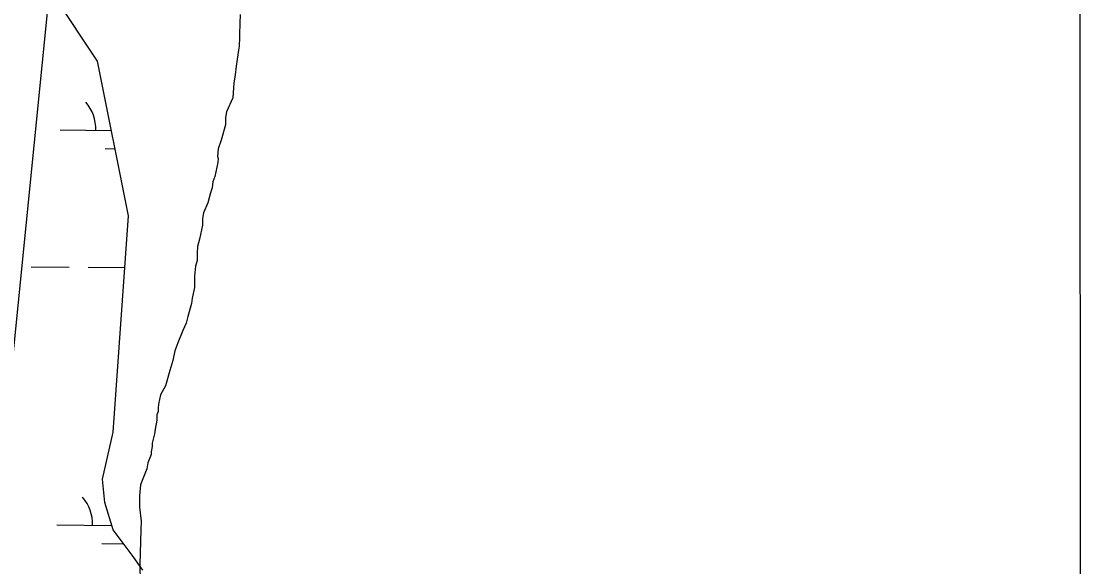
# Model space of a CAD drawing. Extents: x 3271442 to 3309282, y 752266 to 777610.
# Drawn here: x 3306164 to 3307057, y 758449 to 758908 of the extents above; entities that cross this region are included whole.
import ezdxf

# ---------------------------------------------------------------- set-up
doc = ezdxf.new("R2010")
doc.units = 0
for name, color, linetype in [('V-GRID-FRAM', 7, 'Continuous'), ('V-SITE-VEGE', 7, 'Continuous'), ('V-UTIL-LINE', 7, 'Continuous'), ('V-WETL-SWMP', 7, 'Continuous')]:
    doc.layers.add(name, color=color, linetype=linetype)

msp = doc.modelspace()

# ---------------------------------------------------------------- linework, layer by layer
at = {"layer": 'V-GRID-FRAM'}
msp.add_lwpolyline([(3275591.3, 775827.44), (3307043.48, 775836.59), (3307056.71, 757650.81), (3275588.66, 757641.66), (3275591.3, 775827.44)], dxfattribs=at)
at = {"layer": 'V-SITE-VEGE'}
for p, q in [((3306348.51, 758913.98), (3306348.34, 758906.72)), ((3306348.34, 758906.72), (3306348.12, 758897.22)), ((3306348.02, 758893.31), (3306347.9, 758888.28)), ((3306348.12, 758897.22), (3306348.02, 758893.31)), ((3306347.23, 758883.83), (3306345.24, 758870.46)), ((3306347.87, 758887.16), (3306347.23, 758883.83)), ((3306347.9, 758888.28), (3306347.87, 758887.16)), ((3306345.24, 758870.46), (3306344.5, 758863.21)), ((3306343.22, 758855.97), (3306343.12, 758852.06)), ((3306344.5, 758863.21), (3306343.22, 758855.97)), ((3306343.12, 758852.06), (3306342.36, 758843.69)), ((3306342.36, 758843.69), (3306337.06, 758832.08)), ((3306337.06, 758832.08), (3306336.38, 758827.07)), ((3306336.23, 758820.92), (3306332.57, 758808.15)), ((3306336.33, 758824.83), (3306336.23, 758820.92)), ((3306336.38, 758827.07), (3306336.33, 758824.83)), ((3306332.57, 758808.15), (3306330.16, 758800.94)), ((3306330.16, 758800.94), (3306329.45, 758794.25)), ((3306329.45, 758794.25), (3306329.96, 758792.56)), ((3306329.88, 758789.21), (3306327.37, 758777.53)), ((3306329.96, 758792.56), (3306329.88, 758789.21)), ((3306327.37, 758777.53), (3306325.59, 758773.1)), ((3306324.91, 758768.09), (3306323.68, 758763.64)), ((3306325.59, 758773.1), (3306324.91, 758768.09)), ((3306323.68, 758763.64), (3306321.25, 758755.32)), ((3306321.25, 758755.32), (3306317.7, 758747.02)), ((3306317.01, 758741.44), (3306316.89, 758736.42)), ((3306317.06, 758743.68), (3306317.01, 758741.44)), ((3306317.7, 758747.02), (3306317.06, 758743.68)), ((3306316.89, 758736.42), (3306314.37, 758724.74)), ((3306314.37, 758724.74), (3306312.55, 758718.63)), ((3306312.55, 758718.63), (3306312.41, 758713.04)), ((3306312.27, 758706.9), (3306311.03, 758701.9)), ((3306312.41, 758713.04), (3306312.27, 758706.9)), ((3306311.03, 758701.9), (3306310.27, 758693.53)), ((3306310.27, 758693.53), (3306310.1, 758686.27)), ((3306310.04, 758684.03), (3306308.15, 758675.13)), ((3306310.1, 758686.27), (3306310.04, 758684.03)), ((3306307.49, 758670.68), (3306304.43, 758659.57)), ((3306308.15, 758675.13), (3306307.49, 758670.68)), ((3306304.43, 758659.57), (3306303.18, 758654.01)), ((3306303.18, 758654.01), (3306300.24, 758647.93)), ((3306300.24, 758647.93), (3306296.08, 758637.41)), ((3306296.08, 758637.41), (3306293.68, 758630.76)), ((3306293.68, 758630.76), (3306291.8, 758622.42)), ((3306291.8, 758622.42), (3306289.37, 758614.09)), ((3306289.37, 758614.09), (3306285.71, 758601.32)), ((3306285.71, 758601.32), (3306281.61, 758593.59)), ((3306281.61, 758593.59), (3306279.75, 758585.81)), ((3306279.6, 758579.67), (3306278.42, 758576.9)), ((3306279.67, 758582.46), (3306279.6, 758579.67)), ((3306279.75, 758585.81), (3306279.67, 758582.46)), ((3306278.31, 758572.43), (3306277.01, 758564.64)), ((3306278.37, 758574.66), (3306278.31, 758572.43)), ((3306278.42, 758576.9), (3306278.37, 758574.66)), ((3306277.01, 758564.64), (3306276.36, 758560.74)), ((3306274.49, 758552.96), (3306274.43, 758550.16)), ((3306276.36, 758560.74), (3306274.49, 758552.96)), ((3306273.76, 758545.71), (3306273.71, 758543.47)), ((3306274.43, 758550.16), (3306273.76, 758545.71)), ((3306270.74, 758536.28), (3306270.06, 758531.26)), ((3306273.71, 758543.47), (3306270.74, 758536.28)), ((3306270.06, 758531.26), (3306266.51, 758522.96)), ((3306264.71, 758517.97), (3306263.93, 758508.49)), ((3306266.51, 758522.96), (3306264.71, 758517.97)), ((3306263.93, 758508.49), (3306263.7, 758498.99)), ((3306263.7, 758498.99), (3306265.1, 758487.22)), ((3306265.1, 758487.22), (3306264.93, 758479.95)), ((3306264.93, 758479.95), (3306264.46, 758460.4)), ((3306264.46, 758460.4), (3306264.23, 758450.9)), ((3306264.23, 758450.9), (3306264.43, 758435.81))]:
    msp.add_line(p, q, dxfattribs=at)
at = {"layer": 'V-UTIL-LINE'}
msp.add_lwpolyline([(3306059.31, 757650.52), (3306207.29, 759126.34)], dxfattribs=at)
at = {"layer": 'V-WETL-SWMP'}
for p, q in [((3306228.58, 758874.72), (3306176.53, 758952.84)), ((3306254.6, 758744.51), (3306228.58, 758874.72)), ((3306197.03, 758816.74), (3306240.24, 758816.38)), ((3306234.9, 758800.99), (3306243.33, 758800.92)), ((3306241.59, 758562.23), (3306254.6, 758744.51)), ((3306172.67, 758701.5), (3306204.67, 758701.24)), ((3306220.67, 758701.11), (3306251.48, 758700.85)), ((3306232.76, 758522.51), (3306241.59, 758562.23)), ((3306234.53, 758502.96), (3306232.76, 758522.51)), ((3306241.64, 758479.86), (3306234.53, 758502.96)), ((3306194.29, 758484.07), (3306240.46, 758483.69)), ((3306257.62, 758458.54), (3306241.64, 758479.86)), ((3306232.16, 758468.33), (3306250.39, 758468.18)), ((3306266.5, 758446.1), (3306257.62, 758458.54))]:
    msp.add_line(p, q, dxfattribs=at)
for centre in [(3306191.79, 758817.26), (3306189.05, 758484.59)]:
    msp.add_arc(centre, 35.25, 358.75626, 40.29991, dxfattribs=at)

doc.saveas('drawing.dxf')
